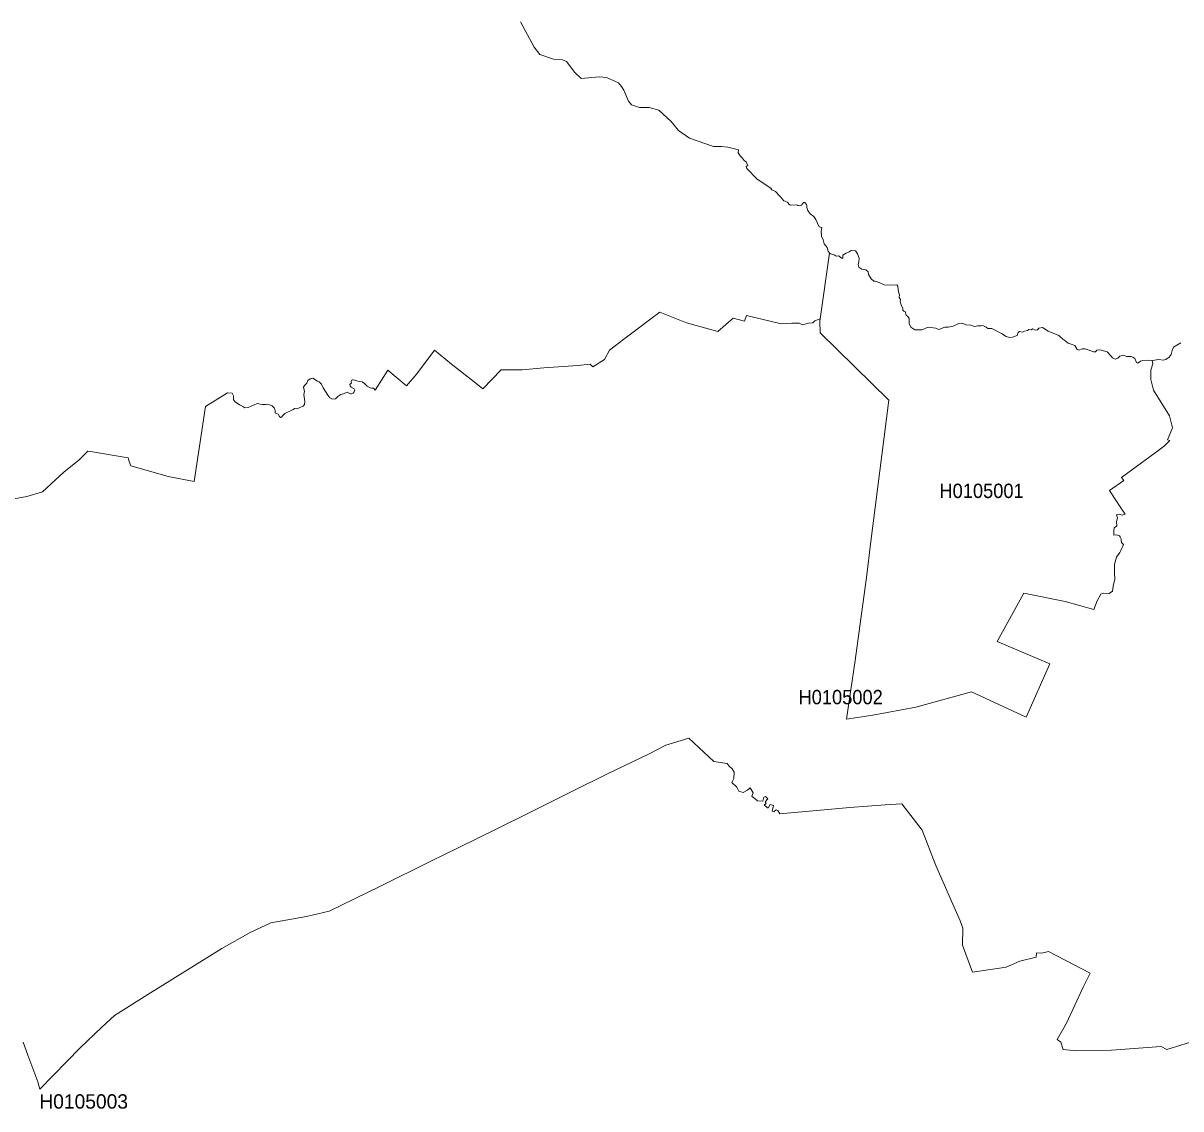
# Model space of a CAD drawing. Extents: x 369010 to 739155, y 6377141 to 6616555.
# Drawn here: x 573072 to 581128, y 6439722 to 6447276 of the extents above; entities that cross this region are included whole.
import ezdxf
from ezdxf.enums import TextEntityAlignment as Align

# ---------------------------------------------------------------- set-up
doc = ezdxf.new("R2010")
doc.units = 0
doc.header["$LTSCALE"] = 40
doc.layers.add('1', color=7, linetype='Continuous', lineweight=13)
doc.layers.add('2', color=7, linetype='Continuous')

msp = doc.modelspace()

# ---------------------------------------------------------------- linework, layer by layer
at = {"layer": '1'}
for points in [[(576533.68, 6447285.89), (576628.52, 6447107.64), (576667.24, 6447058.15), (576763.57, 6447025.05), (576824.14, 6447020.09), (576854.1, 6447009.49), (576911.2, 6446931.21), (576954.56, 6446891.16), (577080.18, 6446902.41), (577130.82, 6446898.11), (577213.74, 6446859.38), (577234.92, 6446833.73), (577252.47, 6446808.74), (577284.41, 6446731.78), (577305.59, 6446706.79), (577360.54, 6446689.24), (577428.73, 6446688.58), (577494.43, 6446671.2), (577581.32, 6446590.44), (577632.96, 6446527.88), (577707.93, 6446474.75), (577875.09, 6446416.66), (577932.69, 6446417.82), (577974.56, 6446411.69), (578049.53, 6446394.65), (578046.55, 6446373.46), (578061.95, 6446352.28), (578076.34, 6446339.53), (578088.92, 6446320.33), (578104.65, 6446309.08), (578107.13, 6446299.48), (578113.91, 6446283.59), (578102.99, 6446279.62), (578108.12, 6446265.22), (578179.45, 6446189.59), (578274.78, 6446127.52), (578281.07, 6446116.6), (578307.39, 6446103.52), (578331.88, 6446076.88), (578341.48, 6446067.94), (578365.48, 6446039.14), (578374.25, 6446036.5), (578392.79, 6446026.9), (578399.24, 6446015.31), (578412.65, 6446010.01), (578454.69, 6446012.66), (578463.46, 6446006.87), (578474.71, 6446005.55), (578488.45, 6446009.35), (578502.52, 6446028.72), (578510.63, 6446027.72), (578523.04, 6446013.66), (578526.35, 6446006.04), (578525.36, 6445994.13), (578533.14, 6445972.11), (578547.87, 6445949.28), (578574.51, 6445930.41), (578587.92, 6445909.89), (578611.42, 6445858.91), (578629.96, 6445854.77), (578625.82, 6445828.79), (578627.8, 6445793.04), (578638.4, 6445767.06), (578645.68, 6445739.75), (578665.87, 6445715.09), (578673.98, 6445688.11), (578683.41, 6445675.86), (578690.2, 6445670.9), (578714.53, 6445662.79), (578730.09, 6445655.34), (578746.97, 6445656), (578766.83, 6445639.78), (578776.92, 6445640.44), (578774.94, 6445660.97), (578799.93, 6445675.86), (578819.13, 6445683.97), (578833.53, 6445693.9), (578863.48, 6445692.08), (578877.05, 6445670.24), (578890.13, 6445640.44), (578887.15, 6445611.65), (578882.68, 6445596.09), (578887.65, 6445578.05), (578908.83, 6445563.82), (578935.64, 6445558.85), (578951.86, 6445545.78), (578955.5, 6445527.57), (578973.05, 6445497.78), (578991.75, 6445481.56), (579002.01, 6445480.9), (579032.46, 6445469.64), (579062.42, 6445454.09), (579107.27, 6445452.27)], [(578638.4, 6445767.06), (578627.8, 6445793.04), (578625.82, 6445828.79), (578629.96, 6445854.77), (578611.42, 6445858.91), (578587.92, 6445909.89), (578574.51, 6445930.41), (578547.87, 6445949.28), (578533.14, 6445972.11), (578525.36, 6445994.13), (578526.35, 6446006.04), (578523.04, 6446013.66), (578510.63, 6446027.72), (578502.52, 6446028.72), (578488.45, 6446009.35), (578474.71, 6446005.55), (578463.46, 6446006.87), (578454.69, 6446012.66), (578412.65, 6446010.01), (578399.24, 6446015.31), (578392.79, 6446026.9), (578374.25, 6446036.5), (578365.48, 6446039.14), (578341.48, 6446067.94), (578331.88, 6446076.88), (578307.39, 6446103.52), (578281.07, 6446116.6), (578274.78, 6446127.52), (578179.45, 6446189.59), (578108.12, 6446265.22), (578102.99, 6446279.62), (578113.91, 6446283.59), (578107.13, 6446299.48), (578104.65, 6446309.08), (578088.92, 6446320.33), (578076.34, 6446339.53), (578061.95, 6446352.28), (578046.55, 6446373.46), (578049.53, 6446394.65), (577974.56, 6446411.69), (577932.69, 6446417.82), (577875.09, 6446416.66), (577707.93, 6446474.75), (577632.96, 6446527.88), (577581.32, 6446590.44), (577494.43, 6446671.2), (577428.73, 6446688.58), (577360.54, 6446689.24), (577305.59, 6446706.79), (577284.41, 6446731.78), (577252.47, 6446808.74), (577234.92, 6446833.73), (577213.74, 6446859.38), (577130.82, 6446898.11), (577080.18, 6446902.41), (576954.56, 6446891.16), (576911.2, 6446931.21), (576854.1, 6447009.49), (576824.14, 6447020.09), (576763.57, 6447025.05), (576667.24, 6447058.15), (576628.52, 6447107.64), (576533.68, 6447285.89)], [(574819.72, 6444598.93), (574826.18, 6444581.55), (574826.84, 6444565), (574834.78, 6444558.88), (574846.87, 6444554.74), (574856.3, 6444538.02), (574863.25, 6444532.4), (574869.21, 6444534.05), (574879.64, 6444545.3), (574891.88, 6444560.2), (574951.46, 6444588.67), (574962.22, 6444593.63), (574976.95, 6444592.8), (575021.64, 6444610.84), (575029.42, 6444622.76), (575032.4, 6444642.12), (575024.45, 6444691.11), (575029.42, 6444711.97), (575023.46, 6444742.25), (575029.09, 6444754.01), (575045.14, 6444770.72), (575052.26, 6444788.43), (575069.47, 6444801.5), (575087.84, 6444805.31), (575120.11, 6444784.79), (575131.37, 6444781.15), (575147.09, 6444763.27), (575159.34, 6444738.61), (575191.44, 6444686.65), (575205.84, 6444669.43), (575224.38, 6444658.34), (575244.41, 6444662.48), (575261.95, 6444677.21), (575283.46, 6444691.44), (575302.33, 6444695.42), (575315.08, 6444703.36), (575325.83, 6444707.17), (575337.09, 6444704.02), (575348.84, 6444697.24), (575357.45, 6444696.08), (575368.87, 6444701.04), (575375.98, 6444710.15), (575381.11, 6444721.24), (575376.15, 6444732.49), (575354.63, 6444742.92), (575346.85, 6444751.52), (575345.69, 6444761.45), (575356.95, 6444773.04), (575355.62, 6444782.8), (575358.27, 6444790.58), (575362.74, 6444795.05), (575368.04, 6444795.05), (575394.85, 6444787.6), (575410.08, 6444781.48), (575430.6, 6444779), (575447.15, 6444767.74), (575466.68, 6444750.36), (575486.7, 6444739.11), (575497.3, 6444735.47), (575509.87, 6444735.47), (575520.63, 6444721.73), (575609.01, 6444861.91), (575739.43, 6444751.36), (575812.08, 6444836.43), (575934.06, 6445000.94), (576052.07, 6444902.63), (576210.29, 6444779.49), (576270.7, 6444732.49), (576398.96, 6444862.41), (576544.44, 6444863.9), (576694.72, 6444876.64), (576932.38, 6444894.68), (577017.62, 6444903.62), (577035.82, 6444883.59), (577117.91, 6444935.73), (577151.18, 6445001.43), (577260.24, 6445083.03), (577354.42, 6445154.52), (577439.15, 6445217.75), (577502.71, 6445265.08), (577687.91, 6445190.77), (577847.29, 6445146.75), (577907.03, 6445129.86), (578013.12, 6445222.05), (578092.07, 6445202.19), (578105.97, 6445240.59), (578347.77, 6445183.65), (578419.93, 6445188.29), (578471.07, 6445188.29), (578494.24, 6445176.7), (578536.12, 6445187.13), (578566.4, 6445189.45), (578581.46, 6445203.35), (578610.43, 6445214.93), (578617.05, 6445217.58), (578683.41, 6445675.86), (578673.98, 6445688.11), (578665.87, 6445715.09), (578645.68, 6445739.75), (578638.4, 6445767.06)], [(578683.41, 6445675.86), (578614.73, 6445201.36), (578618.21, 6445120.76), (579096.51, 6444651.89), (578969.57, 6443650.76), (578943.09, 6443436.92), (578861.16, 6442841.11), (578802.41, 6442433.31), (578985.79, 6442461.28), (579283.7, 6442515.89), (579670.15, 6442622.81), (580051.64, 6442446.05), (580216.97, 6442817.77), (579850.05, 6442972.85), (580035.08, 6443308.82), (580321.9, 6443251.23), (580522.83, 6443195.12), (580546.66, 6443256.36), (580571.32, 6443303.86), (580586.88, 6443310.31), (580629.08, 6443307), (580653.24, 6443323.72), (580659.53, 6443371.88), (580667.81, 6443402.33), (580665.82, 6443456.12), (580665.82, 6443512.56), (580680.22, 6443559.07), (580704.05, 6443593.33), (580710.51, 6443607.56), (580717.79, 6443623.12), (580721.6, 6443631.39), (580730.04, 6443648.27), (580714.48, 6443661.18), (580712.99, 6443679.22), (580712.33, 6443687.17), (580704.88, 6443701.4), (580700.91, 6443708.85), (580681.21, 6443715.14), (580661.52, 6443712.99), (580662.68, 6443743.77), (580663.83, 6443764.95), (580682.37, 6443778.36), (580681.38, 6443808.65), (580686.67, 6443833.31), (580680.38, 6443853.83), (580698.92, 6443859.29), (580720.6, 6443852.84), (580740.46, 6443860.28), (580711.5, 6443904.14), (580631.89, 6444025.13), (580731.86, 6444092.65), (580714.64, 6444113.34), (580819.41, 6444190.63), (580949.16, 6444286.79), (581013.88, 6444334.62), (581050.29, 6444371.03), (581034.73, 6444376.16), (581069.82, 6444459.9), (581049.62, 6444542.49), (580937.08, 6444721.4), (580918.55, 6444796.37), (580919.54, 6444861.75), (580932.94, 6444905.44), (580928.31, 6444928.94), (580894.71, 6444929.77), (580863.43, 6444928.45), (580847.71, 6444922.82), (580847.71, 6444924.14), (580828.51, 6444911.07), (580819.08, 6444913.55), (580807.99, 6444941.52), (580794.58, 6444952.11), (580779.52, 6444955.26), (580750.89, 6444956.42), (580728.55, 6444965.19), (580702.4, 6444958.4), (580689.98, 6444944), (580671.78, 6444937.88), (580652.58, 6444946.49), (580641.99, 6444959.56), (580615.84, 6444988.19), (580565.36, 6445003.25), (580544.18, 6445000.11), (580534.24, 6444988.19), (580519.35, 6444988.86), (580500.65, 6444995.14), (580462.91, 6445010.7), (580440.57, 6445010.04), (580419.88, 6445001.27), (580405.65, 6445005.74), (580390.09, 6445032.55), (580365.76, 6445041.82), (580343.92, 6445049.93), (580321.57, 6445067.3), (580306.01, 6445076.08), (580279.87, 6445101.56), (580205.72, 6445132.84), (580164.67, 6445158.33), (580140.35, 6445153.37), (580129.75, 6445142.11)], [(580129.75, 6445142.11), (580114.86, 6445138.97), (580097.98, 6445148.9), (580087.38, 6445141.45), (580071.16, 6445143.93), (580061.9, 6445136.48), (580040.38, 6445132.18), (580026.64, 6445125.23), (580006.12, 6445130.2), (579996.19, 6445122.75), (579989.41, 6445101.56), (579956.3, 6445090.47), (579936.44, 6445089.15), (579911.45, 6445096.6), (579879.68, 6445115.3), (579813.14, 6445151.38), (579784.84, 6445152.04), (579773.59, 6445160.15), (579749.26, 6445171.41), (579737.51, 6445170.08), (579714.34, 6445170.74), (579693.15, 6445165.12), (579666.51, 6445175.05), (579633.08, 6445177.53), (579605.77, 6445188.78), (579582.76, 6445185.64), (579543.37, 6445167.6), (579508.62, 6445160.15), (579485.61, 6445160.15), (579444.4, 6445145.26), (579422.06, 6445152.7), (579370.26, 6445161.48), (579324.91, 6445142.11), (579277.9, 6445141.45), (579249.77, 6445161.48), (579238.02, 6445185.64), (579238.02, 6445220.56), (579229.25, 6445233.64), (579216.83, 6445243.57), (579209.39, 6445268.56), (579201.28, 6445271.7), (579192.5, 6445279.81), (579192.5, 6445292.22), (579184.39, 6445308.44), (579175.79, 6445335.75), (579177.61, 6445353.3), (579167.68, 6445367.53), (579170.66, 6445386.23), (579163.21, 6445406.75), (579158.91, 6445445.48), (579151.46, 6445456.07), (579107.27, 6445452.27), (579062.42, 6445454.09), (579032.46, 6445469.64), (579002.01, 6445480.9), (578991.75, 6445481.56), (578973.05, 6445497.78), (578955.5, 6445527.57), (578951.86, 6445545.78), (578935.64, 6445558.85), (578908.83, 6445563.82), (578887.65, 6445578.05), (578882.68, 6445596.09), (578887.15, 6445611.65), (578890.13, 6445640.44), (578877.05, 6445670.24), (578863.48, 6445692.08), (578833.53, 6445693.9), (578819.13, 6445683.97), (578799.93, 6445675.86), (578774.94, 6445660.97), (578776.92, 6445640.44), (578766.83, 6445639.78), (578746.97, 6445656), (578730.09, 6445655.34), (578714.53, 6445662.79), (578690.2, 6445670.9), (578683.41, 6445675.86)], [(579107.27, 6445452.27), (579151.46, 6445456.07), (579158.91, 6445445.48), (579163.21, 6445406.75), (579170.66, 6445386.23), (579167.68, 6445367.53), (579177.61, 6445353.3), (579175.79, 6445335.75), (579184.39, 6445308.44), (579192.5, 6445292.22), (579192.5, 6445279.81), (579201.28, 6445271.7), (579209.39, 6445268.56), (579216.83, 6445243.57), (579229.25, 6445233.64), (579238.02, 6445220.56), (579238.02, 6445185.64), (579249.77, 6445161.48), (579277.9, 6445141.45), (579324.91, 6445142.11), (579370.26, 6445161.48), (579422.06, 6445152.7), (579444.4, 6445145.26), (579485.61, 6445160.15), (579508.62, 6445160.15), (579543.37, 6445167.6), (579582.76, 6445185.64), (579605.77, 6445188.78), (579633.08, 6445177.53), (579666.51, 6445175.05), (579693.15, 6445165.12), (579714.34, 6445170.74), (579737.51, 6445170.08), (579749.26, 6445171.41), (579773.59, 6445160.15), (579784.84, 6445152.04), (579813.14, 6445151.38), (579879.68, 6445115.3), (579911.45, 6445096.6), (579936.44, 6445089.15), (579956.3, 6445090.47), (579989.41, 6445101.56), (579996.19, 6445122.75), (580006.12, 6445130.2), (580026.64, 6445125.23), (580040.38, 6445132.18), (580061.9, 6445136.48), (580071.16, 6445143.93), (580087.38, 6445141.45), (580097.98, 6445148.9), (580114.86, 6445138.97), (580129.75, 6445142.11), (580140.35, 6445153.37), (580164.67, 6445158.33), (580205.72, 6445132.84), (580279.87, 6445101.56), (580306.01, 6445076.08), (580321.57, 6445067.3), (580343.92, 6445049.93), (580365.76, 6445041.82), (580390.09, 6445032.55), (580405.65, 6445005.74), (580419.88, 6445001.27), (580440.57, 6445010.04), (580462.91, 6445010.7), (580500.65, 6444995.14), (580519.35, 6444988.86), (580534.24, 6444988.19), (580544.18, 6445000.11), (580565.36, 6445003.25), (580615.84, 6444988.19), (580641.99, 6444959.56), (580652.58, 6444946.49), (580671.78, 6444937.88), (580689.98, 6444944), (580702.4, 6444958.4), (580728.55, 6444965.19), (580750.89, 6444956.42), (580779.52, 6444955.26), (580794.58, 6444952.11), (580807.99, 6444941.52), (580819.08, 6444913.55), (580828.51, 6444911.07), (580847.71, 6444924.14), (580847.71, 6444922.82), (580863.43, 6444928.45), (580894.71, 6444929.77), (580928.31, 6444928.94), (580975.97, 6444934.9), (581005.1, 6444931.76), (581024.63, 6444936.56), (581046.81, 6444951.12), (581061.04, 6444970.65), (581068, 6444997.96), (581077.43, 6445020.14), (581099.94, 6445035.86), (581128.74, 6445050.26)], [(579283.7, 6442515.89), (578985.79, 6442461.28), (578802.41, 6442433.31), (578861.16, 6442841.11), (578943.09, 6443436.92), (578969.57, 6443650.76), (579096.51, 6444651.89), (578618.21, 6445120.76), (578614.73, 6445201.36), (578617.05, 6445217.58), (578610.43, 6445214.93), (578581.46, 6445203.35), (578566.4, 6445189.45), (578536.12, 6445187.13), (578494.24, 6445176.7), (578471.07, 6445188.29), (578419.93, 6445188.29), (578347.77, 6445183.65), (578105.97, 6445240.59), (578092.07, 6445202.19), (578013.12, 6445222.05), (577907.03, 6445129.86), (577847.29, 6445146.75), (577687.91, 6445190.77), (577502.71, 6445265.08), (577439.15, 6445217.75), (577354.42, 6445154.52), (577260.24, 6445083.03), (577151.18, 6445001.43), (577117.91, 6444935.73), (577035.82, 6444883.59), (577017.62, 6444903.62), (576932.38, 6444894.68), (576694.72, 6444876.64), (576544.44, 6444863.9), (576398.96, 6444862.41), (576270.7, 6444732.49), (576210.29, 6444779.49), (576052.07, 6444902.63), (575934.06, 6445000.94), (575812.08, 6444836.43), (575739.43, 6444751.36), (575609.01, 6444861.91), (575520.63, 6444721.73)], [(581128.74, 6445050.26), (581099.94, 6445035.86), (581077.43, 6445020.14), (581068, 6444997.96), (581061.04, 6444970.65), (581046.81, 6444951.12), (581024.63, 6444936.56), (581005.1, 6444931.76), (580975.97, 6444934.9), (580928.31, 6444928.94), (580932.94, 6444905.44), (580919.54, 6444861.75), (580918.55, 6444796.37), (580937.08, 6444721.4), (581049.62, 6444542.49), (581069.82, 6444459.9), (581034.73, 6444376.16), (581050.29, 6444371.03), (581013.88, 6444334.62), (580949.16, 6444286.79), (580819.41, 6444190.63), (580714.64, 6444113.34), (580731.86, 6444092.65), (580631.89, 6444025.13), (580711.5, 6443904.14), (580740.46, 6443860.28), (580720.6, 6443852.84), (580698.92, 6443859.29), (580680.38, 6443853.83), (580686.67, 6443833.31), (580681.38, 6443808.65), (580682.37, 6443778.36), (580663.83, 6443764.95), (580662.68, 6443743.77), (580661.52, 6443712.99), (580681.21, 6443715.14), (580700.91, 6443708.85), (580704.88, 6443701.4), (580712.33, 6443687.17), (580712.99, 6443679.22), (580714.48, 6443661.18), (580730.04, 6443648.27), (580721.6, 6443631.39), (580717.79, 6443623.12), (580710.51, 6443607.56), (580704.05, 6443593.33), (580680.22, 6443559.07), (580665.82, 6443512.56), (580665.82, 6443456.12), (580667.81, 6443402.33), (580659.53, 6443371.88), (580653.24, 6443323.72), (580629.08, 6443307), (580586.88, 6443310.31), (580571.32, 6443303.86), (580546.66, 6443256.36), (580522.83, 6443195.12), (580321.9, 6443251.23), (580035.08, 6443308.82), (579850.05, 6442972.85), (580216.97, 6442817.77), (580051.64, 6442446.05), (579670.15, 6442622.81), (579283.7, 6442515.89)], [(575520.63, 6444721.73), (575509.87, 6444735.47), (575497.3, 6444735.47), (575486.7, 6444739.11), (575466.68, 6444750.36), (575447.15, 6444767.74), (575430.6, 6444779), (575410.08, 6444781.48), (575394.85, 6444787.6), (575368.04, 6444795.05), (575362.74, 6444795.05), (575358.27, 6444790.58), (575355.62, 6444782.8), (575356.95, 6444773.04), (575345.69, 6444761.45), (575346.85, 6444751.52), (575354.63, 6444742.92), (575376.15, 6444732.49), (575381.11, 6444721.24), (575375.98, 6444710.15), (575368.87, 6444701.04), (575357.45, 6444696.08), (575348.84, 6444697.24), (575337.09, 6444704.02), (575325.83, 6444707.17), (575315.08, 6444703.36), (575302.33, 6444695.42), (575283.46, 6444691.44), (575261.95, 6444677.21), (575244.41, 6444662.48), (575224.38, 6444658.34), (575205.84, 6444669.43), (575191.44, 6444686.65), (575159.34, 6444738.61), (575147.09, 6444763.27), (575131.37, 6444781.15), (575120.11, 6444784.79), (575087.84, 6444805.31), (575069.47, 6444801.5), (575052.26, 6444788.43), (575045.14, 6444770.72), (575029.09, 6444754.01), (575023.46, 6444742.25), (575029.42, 6444711.97), (575024.45, 6444691.11), (575032.4, 6444642.12), (575029.42, 6444622.76), (575021.64, 6444610.84), (574976.95, 6444592.8), (574962.22, 6444593.63), (574951.46, 6444588.67), (574891.88, 6444560.2), (574879.64, 6444545.3), (574869.21, 6444534.05), (574863.25, 6444532.4), (574856.3, 6444538.02), (574846.87, 6444554.74), (574834.78, 6444558.88), (574826.84, 6444565), (574826.18, 6444581.55), (574819.72, 6444598.93), (574805.16, 6444613.16), (574786.13, 6444619.95), (574771.23, 6444625.08), (574760.31, 6444623.42), (574734.65, 6444622.93), (574724.23, 6444624.58), (574700.89, 6444629.88), (574636.68, 6444601.74), (574613.5, 6444598.93), (574600.76, 6444608.03), (574577.92, 6444619.45), (574548.13, 6444641.79), (574535.22, 6444655.2), (574534.72, 6444683.33), (574526.45, 6444701.04), (574493.68, 6444704.68), (574340.09, 6444607.37), (574261.97, 6444086.53), (574081.91, 6444121.28), (573831.17, 6444193.61), (573821.57, 6444196.42), (573810.81, 6444226.54), (573803.53, 6444252.03), (573540.05, 6444294.57), (573522.01, 6444296.55), (573462.42, 6444236.47), (573354.68, 6444151.9), (573205.73, 6444015.53), (573096.66, 6443981.6), (572983.62, 6443962.4)], [(572983.62, 6443962.4), (573096.66, 6443981.6), (573205.73, 6444015.53), (573354.68, 6444151.9), (573462.42, 6444236.47), (573522.01, 6444296.55), (573540.05, 6444294.57), (573803.53, 6444252.03), (573810.81, 6444226.54), (573821.57, 6444196.42), (573831.17, 6444193.61), (574081.91, 6444121.28), (574261.97, 6444086.53), (574340.09, 6444607.37), (574493.68, 6444704.68), (574526.45, 6444701.04), (574534.72, 6444683.33), (574535.22, 6444655.2), (574548.13, 6444641.79), (574577.92, 6444619.45), (574600.76, 6444608.03), (574613.5, 6444598.93), (574636.68, 6444601.74), (574700.89, 6444629.88), (574724.23, 6444624.58), (574734.65, 6444622.93), (574760.31, 6444623.42), (574771.23, 6444625.08), (574786.13, 6444619.95), (574805.16, 6444613.16), (574819.72, 6444598.93)], [(573071.5, 6440185.27), (573105.6, 6440095.07), (573173.79, 6439910.37), (573187.03, 6439859.22), (573467.89, 6440145.55), (573619.65, 6440289.7), (573706.54, 6440372.12), (573939.08, 6440516.61), (574454.95, 6440838.35), (574651.57, 6440948.08), (574795.23, 6441015.77), (575042.82, 6441060.78), (575200.88, 6441098.19), (575553.07, 6441267.99), (575910.06, 6441445.75), (576099.4, 6441538.59), (576373.64, 6441673.31), (576582.84, 6441777.58), (576885.21, 6441926.53), (577133.97, 6442049.84), (577427.73, 6442191.51), (577545.24, 6442251.42), (577703.46, 6442301.9), (577877.74, 6442137.88), (577972.08, 6442125.14), (577985.81, 6442105.94), (578006.01, 6442088.07), (578020.4, 6442064.23), (578016.76, 6442020.54), (578002.7, 6441993.23), (578037.95, 6441960.79), (578052.02, 6441932.99), (578081.97, 6441922.73), (578112.26, 6441937.95), (578131.62, 6441955.33), (578151.98, 6441920.41), (578141.72, 6441898.4), (578182.27, 6441864.31), (578218.84, 6441861.49), (578227.28, 6441890.95), (578237.88, 6441895.75), (578252.94, 6441878.37), (578235.73, 6441857.52), (578242.18, 6441847.09)], [(581225.06, 6440195.36), (581029.76, 6440134.95), (580992.03, 6440156.47), (580644.64, 6440130.65), (580402.83, 6440124.86), (580310.15, 6440135.29), (580291.78, 6440186.26), (580266.29, 6440204.8), (580333.32, 6440318.17), (580447.85, 6440568.24), (580496.68, 6440665.39), (580206.05, 6440817.49), (580158.88, 6440805.74), (580123.79, 6440807.73), (580121.31, 6440777.44), (580006.78, 6440749.64), (579913.11, 6440707.93), (579677.1, 6440673.17), (579609.41, 6440860.03), (579611.23, 6440977.87), (579591.7, 6441029.34), (579424.04, 6441414.13), (579327.06, 6441661.4), (579185.39, 6441844.78), (579070.2, 6441837), (578823.76, 6441819.45), (578337.51, 6441774.11), (578323.11, 6441797.44), (578311.69, 6441801.41), (578295.97, 6441789.33), (578284.05, 6441793.3), (578293.16, 6441831.54), (578269.65, 6441839.31), (578255.25, 6441813), (578229.11, 6441834.02), (578242.18, 6441847.09), (578235.73, 6441857.52), (578252.94, 6441878.37), (578237.88, 6441895.75), (578227.28, 6441890.95), (578218.84, 6441861.49), (578182.27, 6441864.31), (578141.72, 6441898.4), (578151.98, 6441920.41), (578131.62, 6441955.33), (578112.26, 6441937.95), (578081.97, 6441922.73), (578052.02, 6441932.99), (578037.95, 6441960.79), (578002.7, 6441993.23), (578016.76, 6442020.54), (578020.4, 6442064.23), (578006.01, 6442088.07), (577985.81, 6442105.94), (577972.08, 6442125.14), (577877.74, 6442137.88), (577703.46, 6442301.9), (577545.24, 6442251.42), (577427.73, 6442191.51), (577133.97, 6442049.84), (576885.21, 6441926.53), (576582.84, 6441777.58), (576373.64, 6441673.31), (576099.4, 6441538.59), (575910.06, 6441445.75), (575553.07, 6441267.99), (575200.88, 6441098.19), (575042.82, 6441060.78), (574795.23, 6441015.77), (574651.57, 6440948.08), (574454.95, 6440838.35), (573939.08, 6440516.61), (573706.54, 6440372.12), (573619.65, 6440289.7), (573467.89, 6440145.55)], [(578242.18, 6441847.09), (578229.11, 6441834.02), (578255.25, 6441813), (578269.65, 6441839.31), (578293.16, 6441831.54), (578284.05, 6441793.3), (578295.97, 6441789.33), (578311.69, 6441801.41), (578323.11, 6441797.44), (578337.51, 6441774.11), (578823.76, 6441819.45), (579070.2, 6441837), (579185.39, 6441844.78), (579327.06, 6441661.4), (579424.04, 6441414.13), (579591.7, 6441029.34), (579611.23, 6440977.87), (579609.41, 6440860.03), (579677.1, 6440673.17), (579913.11, 6440707.93), (580006.78, 6440749.64), (580121.31, 6440777.44), (580123.79, 6440807.73), (580158.88, 6440805.74), (580206.05, 6440817.49), (580496.68, 6440665.39), (580447.85, 6440568.24), (580333.32, 6440318.17), (580266.29, 6440204.8), (580291.78, 6440186.26), (580310.15, 6440135.29), (580402.83, 6440124.86), (580644.64, 6440130.65), (580992.03, 6440156.47), (581029.76, 6440134.95), (581225.06, 6440195.36)], [(573467.89, 6440145.55), (573187.03, 6439859.22), (573173.79, 6439910.37), (573105.6, 6440095.07), (573071.5, 6440185.27)]]:
    msp.add_lwpolyline(points, dxfattribs=at)

# ---------------------------------------------------------------- texts
at = {"layer": '2', "width": 0.95}
for s, p in [('H0105001', (579741.32, 6443971.61)), ('H0105002', (578760.79, 6442536.65))]:
    msp.add_text(s, height=100, dxfattribs=at).set_placement(p, align=Align.CENTER)
at = {"layer": '2'}
msp.add_text('H0105003', height=100, dxfattribs=at).set_placement((573493.18, 6439723.32), align=Align.CENTER)

doc.saveas('drawing.dxf')
